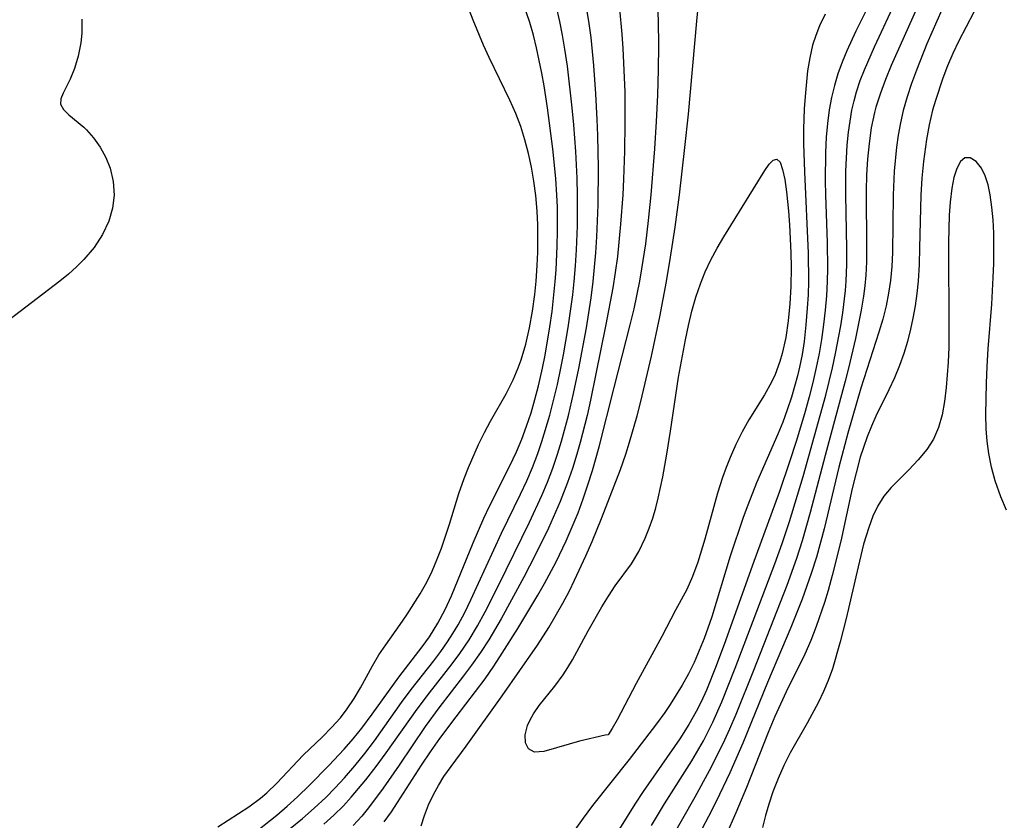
# Model space of a CAD drawing. Header units: metres. Extents: x 1073367 to 1082519, y 1569854 to 1574957.
# Tile 937 of 1056: x 1079250 to 1079364, y 1573231 to 1573324. Entities that reach past the tile are written whole.
import ezdxf

# ---------------------------------------------------------------- set-up
doc = ezdxf.new("R2010")
doc.units = ezdxf.units.M
doc.layers.add('CGG_CurvaNivelLidar_v1', color=253, linetype='Continuous', lineweight=30)

msp = doc.modelspace()

# ---------------------------------------------------------------- linework, layer by layer
at = {"layer": 'CGG_CurvaNivelLidar_v1'}
for p, q in [((1079328.749, 1573323.5851, 70), (1079329.4563, 1573330.8282, 70)), ((1079356.8341, 1573331.0958, 71.5), (1079351.2113, 1573318.459, 71.5)), ((1079349.2743, 1573320.6252, 71), (1079352.6085, 1573327.8096, 71)), ((1079302.9011, 1573323.6988, 73), (1079301.9037, 1573326.346, 73)), ((1079316.2811, 1573323.5803, 71.5), (1079315.7677, 1573326.4902, 71.5)), ((1079324.317, 1573323.6279, 70.5), (1079324.185, 1573326.6909, 70.5)), ((1079349.0186, 1573326.2286, 70.5), (1079347.1049, 1573322.4268, 70.5)), ((1079362.0481, 1573327.0873, 72.5), (1079358.9998, 1573321.2459, 72.5)), ((1079309.4501, 1573323.4292, 72.5), (1079308.692, 1573325.6881, 72.5)), ((1079312.9196, 1573323.5432, 72), (1079312.4916, 1573325.3841, 72)), ((1079319.8007, 1573325.0206, 71), (1079320.0939, 1573322.0951, 71)), ((1079343.5662, 1573324.4063, 70), (1079342.919, 1573323.047, 70)), ((1079357.0781, 1573324.916, 72), (1079355.3346, 1573320.9612, 72)), ((1079257.6716, 1573323.8083, 73), (1079257.6552, 1573322.2188, 73)), ((1079304.1034, 1573320.8123, 73), (1079302.9011, 1573323.6988, 73)), ((1079309.8579, 1573321.9681, 72.5), (1079309.4501, 1573323.4292, 72.5)), ((1079313.2321, 1573321.9553, 72), (1079312.9196, 1573323.5432, 72)), ((1079316.5369, 1573321.7024, 71.5), (1079316.2811, 1573323.5803, 71.5)), ((1079324.3473, 1573320.7419, 70.5), (1079324.317, 1573323.6279, 70.5)), ((1079327.7709, 1573312.8312, 70), (1079328.749, 1573323.5851, 70)), ((1079342.919, 1573323.047, 70), (1079342.4864, 1573321.9394, 70)), ((1079257.6552, 1573322.2188, 73), (1079257.5412, 1573321.0896, 73)), ((1079310.2153, 1573320.5181, 72.5), (1079309.8579, 1573321.9681, 72.5)), ((1079313.5031, 1573320.3582, 72), (1079313.2321, 1573321.9553, 72)), ((1079316.8588, 1573318.4541, 71.5), (1079316.5369, 1573321.7024, 71.5)), ((1079320.0939, 1573322.0951, 71), (1079320.2105, 1573320.4295, 71)), ((1079342.4864, 1573321.9394, 70), (1079342.1311, 1573320.8049, 70)), ((1079347.1049, 1573322.4268, 70.5), (1079346.0729, 1573320.1809, 70.5)), ((1079257.5412, 1573321.0896, 73), (1079257.2461, 1573319.5469, 73)), ((1079304.7488, 1573319.3894, 73), (1079304.1034, 1573320.8123, 73)), ((1079310.8303, 1573317.5849, 72.5), (1079310.2153, 1573320.5181, 72.5)), ((1079324.3126, 1573317.9896, 70.5), (1079324.3473, 1573320.7419, 70.5)), ((1079342.1311, 1573320.8049, 70), (1079341.7951, 1573319.3426, 70)), ((1079348.1252, 1573317.9803, 71), (1079349.2743, 1573320.6252, 71)), ((1079355.3346, 1573320.9612, 72), (1079354.1215, 1573317.9157, 72)), ((1079358.9998, 1573321.2459, 72.5), (1079358.341, 1573319.8542, 72.5)), ((1079257.2461, 1573319.5469, 73), (1079256.8313, 1573318.129, 73)), ((1079307.1467, 1573314.4776, 73), (1079304.7488, 1573319.3894, 73)), ((1079313.7917, 1573318.3801, 72), (1079313.5031, 1573320.3582, 72)), ((1079320.2105, 1573320.4295, 71), (1079320.3667, 1573317.0913, 71)), ((1079346.0729, 1573320.1809, 70.5), (1079345.528, 1573318.8609, 70.5)), ((1079358.341, 1573319.8542, 72.5), (1079357.7333, 1573318.4349, 72.5)), ((1079314.3472, 1573313.5653, 72), (1079313.7917, 1573318.3801, 72)), ((1079317.0865, 1573315.1947, 71.5), (1079316.8588, 1573318.4541, 71.5)), ((1079341.7951, 1573319.3426, 70), (1079341.5546, 1573317.8487, 70)), ((1079345.528, 1573318.8609, 70.5), (1079345.0446, 1573317.5214, 70.5)), ((1079351.2113, 1573318.459, 71.5), (1079350.555, 1573316.8708, 71.5)), ((1079357.7333, 1573318.4349, 72.5), (1079357.1733, 1573316.993, 72.5)), ((1079256.8313, 1573318.129, 73), (1079256.3323, 1573316.8808, 73)), ((1079311.0961, 1573316.1062, 72.5), (1079310.8303, 1573317.5849, 72.5)), ((1079320.3667, 1573317.0913, 71), (1079320.4095, 1573315.4205, 71)), ((1079324.2299, 1573315.0404, 70.5), (1079324.3126, 1573317.9896, 70.5)), ((1079341.5546, 1573317.8487, 70), (1079341.2479, 1573314.9017, 70)), ((1079345.0446, 1573317.5214, 70.5), (1079344.6375, 1573316.1552, 70.5)), ((1079347.6407, 1573316.7196, 71), (1079348.1252, 1573317.9803, 71)), ((1079354.1215, 1573317.9157, 72), (1079353.5592, 1573316.3823, 72)), ((1079256.3323, 1573316.8808, 73), (1079255.5029, 1573315.2611, 73)), ((1079311.4974, 1573313.5649, 72.5), (1079311.0961, 1573316.1062, 72.5)), ((1079344.6375, 1573316.1552, 70.5), (1079344.3066, 1573314.767, 70.5)), ((1079347.215, 1573315.4431, 71), (1079347.6407, 1573316.7196, 71)), ((1079350.555, 1573316.8708, 71.5), (1079349.9569, 1573315.2708, 71.5)), ((1079353.5592, 1573316.3823, 72), (1079353.044, 1573314.8387, 72)), ((1079357.1733, 1573316.993, 72.5), (1079356.3107, 1573314.4362, 72.5)), ((1079255.5029, 1573315.2611, 73), (1079255.2481, 1573314.6017, 73)), ((1079317.2402, 1573312.2511, 71.5), (1079317.0865, 1573315.1947, 71.5)), ((1079320.4095, 1573315.4205, 71), (1079320.4267, 1573311.8165, 71)), ((1079324.097, 1573311.9881, 70.5), (1079324.2299, 1573315.0404, 70.5)), ((1079341.2479, 1573314.9017, 70), (1079341.1542, 1573313.4596, 70)), ((1079346.9189, 1573314.3748, 71), (1079347.215, 1573315.4431, 71)), ((1079349.9569, 1573315.2708, 71.5), (1079349.4458, 1573313.65, 71.5)), ((1079353.044, 1573314.8387, 72), (1079352.598, 1573313.2783, 72)), ((1079255.2481, 1573314.6017, 73), (1079255.2212, 1573314.0099, 73)), ((1079255.2212, 1573314.0099, 73), (1079255.5494, 1573313.3867, 73)), ((1079307.8278, 1573312.9152, 73), (1079307.1467, 1573314.4776, 73)), ((1079344.3066, 1573314.767, 70.5), (1079344.0485, 1573313.3603, 70.5)), ((1079346.6731, 1573313.2933, 71), (1079346.9189, 1573314.3748, 71)), ((1079356.3107, 1573314.4362, 72.5), (1079355.9959, 1573313.3294, 72.5)), ((1079255.5494, 1573313.3867, 73), (1079256.1779, 1573312.7692, 73)), ((1079256.1779, 1573312.7692, 73), (1079257.8934, 1573311.3287, 73)), ((1079308.3893, 1573311.4087, 73), (1079307.8278, 1573312.9152, 73)), ((1079312.1235, 1573308.8546, 72.5), (1079311.4974, 1573313.5649, 72.5)), ((1079314.527, 1573311.6262, 72), (1079314.3472, 1573313.5653, 72)), ((1079327.3748, 1573308.9931, 70), (1079327.7709, 1573312.8312, 70)), ((1079341.1542, 1573313.4596, 70), (1079341.0874, 1573311.1041, 70)), ((1079344.0485, 1573313.3603, 70.5), (1079343.8429, 1573311.776, 70.5)), ((1079346.4483, 1573312.033, 71), (1079346.6731, 1573313.2933, 71)), ((1079349.2849, 1573313.0417, 71.5), (1079348.9122, 1573311.2709, 71.5)), ((1079349.4458, 1573313.65, 71.5), (1079349.2849, 1573313.0417, 71.5)), ((1079352.598, 1573313.2783, 72), (1079352.271, 1573311.8523, 72)), ((1079355.9959, 1573313.3294, 72.5), (1079355.5966, 1573311.6343, 72.5)), ((1079308.8732, 1573309.8703, 73), (1079308.3893, 1573311.4087, 73)), ((1079314.7547, 1573308.5283, 72), (1079314.527, 1573311.6262, 72)), ((1079317.3054, 1573310.3812, 71.5), (1079317.2402, 1573312.2511, 71.5)), ((1079320.4267, 1573311.8165, 71), (1079320.3839, 1573308.5685, 71)), ((1079323.9096, 1573308.8352, 70.5), (1079324.097, 1573311.9881, 70.5)), ((1079343.8429, 1573311.776, 70.5), (1079343.7083, 1573310.1768, 70.5)), ((1079346.2763, 1573310.7601, 71), (1079346.4483, 1573312.033, 71)), ((1079352.271, 1573311.8523, 72), (1079352.0105, 1573310.4108, 72)), ((1079355.5966, 1573311.6343, 72.5), (1079355.2763, 1573309.917, 72.5)), ((1079257.8934, 1573311.3287, 73), (1079258.2017, 1573311.0296, 73)), ((1079258.2017, 1573311.0296, 73), (1079259.023, 1573310.0976, 73)), ((1079317.3687, 1573306.6416, 71.5), (1079317.3054, 1573310.3812, 71.5)), ((1079341.0874, 1573311.1041, 70), (1079341.0921, 1573309.477, 70)), ((1079346.1298, 1573309.2721, 71), (1079346.2763, 1573310.7601, 71)), ((1079348.9122, 1573311.2709, 71.5), (1079348.6491, 1573309.4734, 71.5)), ((1079352.0105, 1573310.4108, 72), (1079351.8172, 1573309.0369, 72)), ((1079259.023, 1573310.0976, 73), (1079259.7749, 1573309.0329, 73)), ((1079309.287, 1573308.3062, 73), (1079308.8732, 1573309.8703, 73)), ((1079341.0921, 1573309.477, 70), (1079341.1814, 1573306.2052, 70)), ((1079343.7083, 1573310.1768, 70.5), (1079343.6243, 1573308.4033, 70.5)), ((1079346.0309, 1573307.7737, 71), (1079346.1298, 1573309.2721, 71)), ((1079348.6491, 1573309.4734, 71.5), (1079348.4723, 1573307.6567, 71.5)), ((1079355.2763, 1573309.917, 72.5), (1079354.9245, 1573307.3842, 72.5)), ((1079259.7749, 1573309.0329, 73), (1079260.4255, 1573307.8609, 73)), ((1079309.6341, 1573306.7212, 73), (1079309.287, 1573308.3062, 73)), ((1079312.459, 1573305.428, 72.5), (1079312.1235, 1573308.8546, 72.5)), ((1079314.9087, 1573305.4413, 72), (1079314.7547, 1573308.5283, 72)), ((1079320.3839, 1573308.5685, 71), (1079320.2813, 1573305.3255, 71)), ((1079323.4877, 1573303.5282, 70.5), (1079323.9096, 1573308.8352, 70.5)), ((1079326.7443, 1573303.526, 70), (1079327.3748, 1573308.9931, 70)), ((1079343.6243, 1573308.4033, 70.5), (1079343.5963, 1573305.1529, 70.5)), ((1079351.8172, 1573309.0369, 72), (1079351.553, 1573306.2665, 72)), ((1079260.4255, 1573307.8609, 73), (1079260.9367, 1573306.6017, 73)), ((1079336.5935, 1573306.3332, 69.5), (1079337.1168, 1573307.0621, 69.5)), ((1079337.1168, 1573307.0621, 69.5), (1079337.5788, 1573307.5341, 69.5)), ((1079337.5788, 1573307.5341, 69.5), (1079337.9746, 1573307.6683, 69.5)), ((1079337.9746, 1573307.6683, 69.5), (1079338.3586, 1573307.3045, 69.5)), ((1079338.3586, 1573307.3045, 69.5), (1079338.6627, 1573306.4708, 69.5)), ((1079345.9728, 1573306.2678, 71), (1079346.0309, 1573307.7737, 71)), ((1079348.4723, 1573307.6567, 71.5), (1079348.3648, 1573305.8267, 71.5)), ((1079354.9245, 1573307.3842, 72.5), (1079354.7416, 1573305.4491, 72.5)), ((1079359.2027, 1573307.3632, 73), (1079358.7925, 1573306.5879, 73)), ((1079359.7032, 1573307.797, 73), (1079359.2027, 1573307.3632, 73)), ((1079360.3454, 1573307.8063, 73), (1079359.7032, 1573307.797, 73)), ((1079361.0212, 1573307.3897, 73), (1079360.3454, 1573307.8063, 73)), ((1079361.6443, 1573306.6125, 73), (1079361.0212, 1573307.3897, 73)), ((1079260.9367, 1573306.6017, 73), (1079261.3009, 1573305.0807, 73)), ((1079309.9135, 1573305.119, 73), (1079309.6341, 1573306.7212, 73)), ((1079317.3403, 1573302.3646, 71.5), (1079317.3687, 1573306.6416, 71.5)), ((1079331.8644, 1573298.6666, 69.5), (1079336.5935, 1573306.3332, 69.5)), ((1079338.6627, 1573306.4708, 69.5), (1079338.908, 1573305.2911, 69.5)), ((1079341.1814, 1573306.2052, 70), (1079341.6225, 1573296.7899, 70)), ((1079345.9541, 1573303.5158, 71), (1079345.9728, 1573306.2678, 71)), ((1079348.3648, 1573305.8267, 71.5), (1079348.3149, 1573303.9884, 71.5)), ((1079351.553, 1573306.2665, 72), (1079351.4174, 1573303.5075, 72)), ((1079358.7925, 1573306.5879, 73), (1079358.4637, 1573305.5514, 73)), ((1079362.0651, 1573305.7373, 73), (1079361.6443, 1573306.6125, 73)), ((1079362.4006, 1573304.6922, 73), (1079362.0651, 1573305.7373, 73)), ((1079261.3009, 1573305.0807, 73), (1079261.4, 1573303.5095, 73)), ((1079310.1289, 1573303.4372, 73), (1079309.9135, 1573305.119, 73)), ((1079312.5769, 1573303.5051, 72.5), (1079312.459, 1573305.428, 72.5)), ((1079314.9642, 1573303.5119, 72), (1079314.9087, 1573305.4413, 72)), ((1079320.2813, 1573305.3255, 71), (1079320.1875, 1573303.5271, 71)), ((1079338.908, 1573305.2911, 69.5), (1079339.1099, 1573303.8607, 69.5)), ((1079343.5963, 1573305.1529, 70.5), (1079343.6267, 1573303.5213, 70.5)), ((1079354.7416, 1573305.4491, 72.5), (1079354.6243, 1573303.5055, 72.5)), ((1079358.4637, 1573305.5514, 73), (1079358.2118, 1573304.3169, 73)), ((1079362.6582, 1573303.5156, 73), (1079362.4006, 1573304.6922, 73)), ((1079261.4, 1573303.5095, 73), (1079261.221, 1573301.9926, 73)), ((1079310.2789, 1573301.6277, 73), (1079310.1289, 1573303.4372, 73)), ((1079312.6267, 1573302.1341, 72.5), (1079312.5769, 1573303.5051, 72.5)), ((1079314.9532, 1573299.9674, 72), (1079314.9642, 1573303.5119, 72)), ((1079320.1875, 1573303.5271, 71), (1079319.9393, 1573300.1372, 71)), ((1079323.1722, 1573300.5572, 70.5), (1079323.4877, 1573303.5282, 70.5)), ((1079326.2464, 1573299.8112, 70), (1079326.7443, 1573303.526, 70)), ((1079339.1099, 1573303.8607, 69.5), (1079339.3335, 1573301.6337, 69.5)), ((1079343.6267, 1573303.5213, 70.5), (1079343.8173, 1573298.0328, 70.5)), ((1079346.087, 1573297.3272, 71), (1079345.9541, 1573303.5158, 71)), ((1079348.3149, 1573303.9884, 71.5), (1079348.3702, 1573297.3302, 71.5)), ((1079351.4174, 1573303.5075, 72), (1079351.35, 1573296.8677, 72)), ((1079354.6243, 1573303.5055, 72.5), (1079354.4946, 1573297.3953, 72.5)), ((1079358.2118, 1573304.3169, 73), (1079358.0119, 1573302.6933, 73)), ((1079362.8577, 1573302.1201, 73), (1079362.6582, 1573303.5156, 73)), ((1079317.1926, 1573298.6865, 71.5), (1079317.3403, 1573302.3646, 71.5)), ((1079358.0119, 1573302.6933, 73), (1079357.9075, 1573301.2011, 73)), ((1079261.221, 1573301.9926, 73), (1079260.7883, 1573300.4978, 73)), ((1079310.3525, 1573300.0635, 73), (1079310.2789, 1573301.6277, 73)), ((1079312.6509, 1573299.3905, 72.5), (1079312.6267, 1573302.1341, 72.5)), ((1079339.3335, 1573301.6337, 69.5), (1079339.4495, 1573300.083, 69.5)), ((1079357.9075, 1573301.2011, 73), (1079357.8186, 1573298.0189, 73)), ((1079362.9867, 1573300.6365, 73), (1079362.8577, 1573302.1201, 73)), ((1079260.7883, 1573300.4978, 73), (1079260.0538, 1573298.9316, 73)), ((1079310.3812, 1573298.496, 73), (1079310.3525, 1573300.0635, 73)), ((1079319.9393, 1573300.1372, 71), (1079319.5639, 1573296.4207, 71)), ((1079322.8373, 1573297.8828, 70.5), (1079323.1722, 1573300.5572, 70.5)), ((1079339.4495, 1573300.083, 69.5), (1079339.6046, 1573296.8287, 69.5)), ((1079363.0578, 1573299.0892, 73), (1079362.9867, 1573300.6365, 73)), ((1079260.0538, 1573298.9316, 73), (1079259.0868, 1573297.4431, 73)), ((1079312.6192, 1573297.6195, 72.5), (1079312.6509, 1573299.3905, 72.5)), ((1079314.8484, 1573297.1799, 72), (1079314.9532, 1573299.9674, 72)), ((1079325.7212, 1573296.3405, 70), (1079326.2464, 1573299.8112, 70)), ((1079363.0821, 1573297.229, 73), (1079363.0578, 1573299.0892, 73)), ((1079310.3672, 1573296.9281, 73), (1079310.3812, 1573298.496, 73)), ((1079317.0739, 1573296.8511, 71.5), (1079317.1926, 1573298.6865, 71.5)), ((1079322.4053, 1573294.9916, 70.5), (1079322.8373, 1573297.8828, 70.5)), ((1079331.0955, 1573297.3642, 69.5), (1079331.8644, 1573298.6666, 69.5)), ((1079343.8173, 1573298.0328, 70.5), (1079343.8575, 1573295.0282, 70.5)), ((1079357.8186, 1573298.0189, 73), (1079357.8861, 1573287.7039, 73)), ((1079259.0868, 1573297.4431, 73), (1079257.9196, 1573296.0512, 73)), ((1079310.3095, 1573295.3622, 73), (1079310.3672, 1573296.9281, 73)), ((1079312.4932, 1573294.8792, 72.5), (1079312.6192, 1573297.6195, 72.5)), ((1079314.7347, 1573295.3463, 72), (1079314.8484, 1573297.1799, 72)), ((1079316.768, 1573293.525, 71.5), (1079317.0739, 1573296.8511, 71.5)), ((1079330.3675, 1573296.0301, 69.5), (1079331.0955, 1573297.3642, 69.5)), ((1079339.6046, 1573296.8287, 69.5), (1079339.6321, 1573295.1606, 69.5)), ((1079341.6225, 1573296.7899, 70), (1079341.6521, 1573293.5143, 70)), ((1079346.0835, 1573295.4916, 71), (1079346.087, 1573297.3272, 71)), ((1079348.3702, 1573297.3302, 71.5), (1079348.3483, 1573295.7799, 71.5)), ((1079351.35, 1573296.8677, 72), (1079351.2734, 1573295.2474, 72)), ((1079354.4946, 1573297.3953, 72.5), (1079354.4326, 1573295.4802, 72.5)), ((1079363.0627, 1573295.6171, 73), (1079363.0821, 1573297.229, 73)), ((1079257.9196, 1573296.0512, 73), (1079257.0693, 1573295.2107, 73)), ((1079319.5639, 1573296.4207, 71), (1079319.3226, 1573294.5708, 71)), ((1079325.2555, 1573293.5139, 70), (1079325.7212, 1573296.3405, 70)), ((1079329.708, 1573294.6561, 69.5), (1079330.3675, 1573296.0301, 69.5)), ((1079346.0109, 1573293.5569, 71), (1079346.0835, 1573295.4916, 71)), ((1079348.3483, 1573295.7799, 71.5), (1079348.2732, 1573294.2355, 71.5)), ((1079354.4326, 1573295.4802, 72.5), (1079354.313, 1573293.5762, 72.5)), ((1079363.0113, 1573293.9875, 73), (1079363.0627, 1573295.6171, 73)), ((1079256.1279, 1573294.3783, 73), (1079255.1411, 1573293.5713, 73)), ((1079257.0693, 1573295.2107, 73), (1079256.1279, 1573294.3783, 73)), ((1079310.1824, 1573293.5426, 73), (1079310.3095, 1573295.3622, 73)), ((1079312.3912, 1573293.512, 72.5), (1079312.4932, 1573294.8792, 72.5)), ((1079314.5792, 1573293.5166, 72), (1079314.7347, 1573295.3463, 72)), ((1079319.3226, 1573294.5708, 71), (1079319.0454, 1573292.798, 71)), ((1079322.1539, 1573293.553, 70.5), (1079322.4053, 1573294.9916, 70.5)), ((1079329.152, 1573293.2706, 69.5), (1079329.708, 1573294.6561, 69.5)), ((1079339.6321, 1573295.1606, 69.5), (1079339.596, 1573292.9253, 69.5)), ((1079343.8575, 1573295.0282, 70.5), (1079343.8244, 1573293.5289, 70.5)), ((1079351.2734, 1573295.2474, 72), (1079351.1265, 1573293.6374, 72)), ((1079255.1411, 1573293.5713, 73), (1079248.5975, 1573288.5492, 73)), ((1079310.022, 1573292.0181, 73), (1079310.1824, 1573293.5426, 73)), ((1079312.0158, 1573290.0692, 72.5), (1079312.3912, 1573293.512, 72.5)), ((1079314.4107, 1573291.979, 72), (1079314.5792, 1573293.5166, 72)), ((1079316.5289, 1573291.6425, 71.5), (1079316.768, 1573293.525, 71.5)), ((1079321.4943, 1573290.3753, 70.5), (1079322.1539, 1573293.553, 70.5)), ((1079324.4893, 1573289.4308, 70), (1079325.2555, 1573293.5139, 70)), ((1079328.6259, 1573291.6941, 69.5), (1079329.152, 1573293.2706, 69.5)), ((1079341.6521, 1573293.5143, 70), (1079341.6014, 1573291.9768, 70)), ((1079343.8244, 1573293.5289, 70.5), (1079343.7309, 1573291.8732, 70.5)), ((1079345.93, 1573292.4896, 71), (1079346.0109, 1573293.5569, 71)), ((1079348.2732, 1573294.2355, 71.5), (1079348.1639, 1573293.0394, 71.5)), ((1079351.1265, 1573293.6374, 72), (1079350.9116, 1573292.1643, 72)), ((1079354.313, 1573293.5762, 72.5), (1079354.1644, 1573292.1316, 72.5)), ((1079362.8399, 1573290.9082, 73), (1079363.0113, 1573293.9875, 73)), ((1079319.0454, 1573292.798, 71), (1079318.2484, 1573288.5638, 71)), ((1079339.596, 1573292.9253, 69.5), (1079339.4909, 1573290.9473, 69.5)), ((1079345.6185, 1573289.9114, 71), (1079345.93, 1573292.4896, 71)), ((1079348.1639, 1573293.0394, 71.5), (1079348.0064, 1573291.837, 71.5)), ((1079350.9116, 1573292.1643, 72), (1079350.6188, 1573290.7052, 72)), ((1079354.1644, 1573292.1316, 72.5), (1079353.9656, 1573290.698, 72.5)), ((1079309.7518, 1573290.0838, 73), (1079310.022, 1573292.0181, 73)), ((1079313.8768, 1573288.2032, 72), (1079314.4107, 1573291.979, 72)), ((1079315.9824, 1573288.1817, 71.5), (1079316.5289, 1573291.6425, 71.5)), ((1079328.1733, 1573290.0839, 69.5), (1079328.6259, 1573291.6941, 69.5)), ((1079339.4909, 1573290.9473, 69.5), (1079339.3091, 1573288.9901, 69.5)), ((1079341.6014, 1573291.9768, 70), (1079341.5129, 1573290.4433, 70)), ((1079343.7309, 1573291.8732, 70.5), (1079343.5839, 1573290.2213, 70.5)), ((1079348.0064, 1573291.837, 71.5), (1079347.739, 1573290.2077, 71.5)), ((1079309.4066, 1573288.1735, 73), (1079309.7518, 1573290.0838, 73)), ((1079311.7674, 1573288.274, 72.5), (1079312.0158, 1573290.0692, 72.5)), ((1079321.0435, 1573288.5001, 70.5), (1079321.4943, 1573290.3753, 70.5)), ((1079327.7769, 1573288.4498, 69.5), (1079328.1733, 1573290.0839, 69.5)), ((1079341.5129, 1573290.4433, 70), (1079341.3553, 1573288.5078, 70)), ((1079343.5839, 1573290.2213, 70.5), (1079343.3922, 1573288.5732, 70.5)), ((1079345.3759, 1573288.4019, 71), (1079345.6185, 1573289.9114, 71)), ((1079347.739, 1573290.2077, 71.5), (1079347.0807, 1573286.9529, 71.5)), ((1079350.6188, 1573290.7052, 72), (1079350.231, 1573289.1859, 72)), ((1079353.9656, 1573290.698, 72.5), (1079353.7189, 1573289.2778, 72.5)), ((1079362.4219, 1573285.7259, 73), (1079362.8399, 1573290.9082, 73)), ((1079323.5245, 1573284.9064, 70), (1079324.4893, 1573289.4308, 70)), ((1079339.3091, 1573288.9901, 69.5), (1079339.0295, 1573287.0697, 69.5)), ((1079350.231, 1573289.1859, 72), (1079349.784, 1573287.6777, 72)), ((1079353.7189, 1573289.2778, 72.5), (1079353.4522, 1573288.0085, 72.5)), ((1079308.9749, 1573286.297, 73), (1079309.4066, 1573288.1735, 73)), ((1079311.2185, 1573285.0042, 72.5), (1079311.7674, 1573288.274, 72.5)), ((1079313.3333, 1573285.061, 72), (1079313.8768, 1573288.2032, 72)), ((1079315.1097, 1573283.4781, 71.5), (1079315.9824, 1573288.1817, 71.5)), ((1079318.2484, 1573288.5638, 71), (1079316.4557, 1573279.8277, 71)), ((1079319.1822, 1573281.2823, 70.5), (1079321.0435, 1573288.5001, 70.5)), ((1079327.4224, 1573286.7994, 69.5), (1079327.7769, 1573288.4498, 69.5)), ((1079341.3553, 1573288.5078, 70), (1079341.1331, 1573286.584, 70)), ((1079343.3922, 1573288.5732, 70.5), (1079343.1469, 1573286.8383, 70.5)), ((1079344.7775, 1573285.2207, 71), (1079345.3759, 1573288.4019, 71)), ((1079349.784, 1573287.6777, 72), (1079347.7174, 1573281.209, 72)), ((1079353.4522, 1573288.0085, 72.5), (1079353.0884, 1573286.5945, 72.5)), ((1079357.8861, 1573287.7039, 73), (1079357.867, 1573285.9448, 73)), ((1079326.6312, 1573282.4808, 69.5), (1079327.4224, 1573286.7994, 69.5)), ((1079339.0295, 1573287.0697, 69.5), (1079338.6209, 1573285.204, 69.5)), ((1079341.1331, 1573286.584, 70), (1079340.9029, 1573285.1046, 70)), ((1079343.1469, 1573286.8383, 70.5), (1079342.8737, 1573285.2022, 70.5)), ((1079347.0807, 1573286.9529, 71.5), (1079346.2865, 1573283.5251, 71.5)), ((1079353.0884, 1573286.5945, 72.5), (1079352.6607, 1573285.2032, 72.5)), ((1079308.4369, 1573284.4666, 73), (1079308.9749, 1573286.297, 73)), ((1079357.867, 1573285.9448, 73), (1079357.8047, 1573284.2121, 73)), ((1079362.2917, 1573283.7024, 73), (1079362.4219, 1573285.7259, 73)), ((1079308.1151, 1573283.5622, 73), (1079308.4369, 1573284.4666, 73)), ((1079310.9225, 1573283.5305, 72.5), (1079311.2185, 1573285.0042, 72.5)), ((1079313.029, 1573283.4968, 72), (1079313.3333, 1573285.061, 72)), ((1079322.2734, 1573279.6427, 70), (1079323.5245, 1573284.9064, 70)), ((1079338.3529, 1573284.2885, 69.5), (1079337.7835, 1573282.7672, 69.5)), ((1079338.6209, 1573285.204, 69.5), (1079338.3529, 1573284.2885, 69.5)), ((1079340.9029, 1573285.1046, 70), (1079340.6161, 1573283.638, 70)), ((1079342.8737, 1573285.2022, 70.5), (1079342.5555, 1573283.5739, 70.5)), ((1079344.4199, 1573283.5507, 71), (1079344.7775, 1573285.2207, 71)), ((1079352.6607, 1573285.2032, 72.5), (1079352.1739, 1573283.8368, 72.5)), ((1079357.8047, 1573284.2121, 73), (1079357.5756, 1573281.261, 73)), ((1079307.5211, 1573282.1537, 73), (1079308.1151, 1573283.5622, 73)), ((1079310.4502, 1573281.478, 72.5), (1079310.9225, 1573283.5305, 72.5)), ((1079312.6304, 1573281.6301, 72), (1079313.029, 1573283.4968, 72)), ((1079314.4988, 1573280.5743, 71.5), (1079315.1097, 1573283.4781, 71.5)), ((1079340.6161, 1573283.638, 70), (1079340.3833, 1573282.6358, 70)), ((1079342.5555, 1573283.5739, 70.5), (1079342.169, 1573281.8751, 70.5)), ((1079343.6415, 1573280.385, 71), (1079344.4199, 1573283.5507, 71)), ((1079346.2865, 1573283.5251, 71.5), (1079345.9014, 1573281.9928, 71.5)), ((1079352.1739, 1573283.8368, 72.5), (1079351.5869, 1573282.3955, 72.5)), ((1079362.2054, 1573281.7685, 73), (1079362.2917, 1573283.7024, 73)), ((1079306.6967, 1573280.5492, 73), (1079307.5211, 1573282.1537, 73)), ((1079325.7007, 1573276.2194, 69.5), (1079326.6312, 1573282.4808, 69.5)), ((1079337.3761, 1573281.8919, 69.5), (1079336.5565, 1573280.4255, 69.5)), ((1079337.7835, 1573282.7672, 69.5), (1079337.3761, 1573281.8919, 69.5)), ((1079340.3833, 1573282.6358, 70), (1079339.6891, 1573280.1698, 70)), ((1079342.169, 1573281.8751, 70.5), (1079341.737, 1573280.1856, 70.5)), ((1079345.9014, 1573281.9928, 71.5), (1079343.5954, 1573273.4295, 71.5)), ((1079351.5869, 1573282.3955, 72.5), (1079350.9415, 1573280.9898, 72.5)), ((1079310.0376, 1573279.9113, 72.5), (1079310.4502, 1573281.478, 72.5)), ((1079312.1917, 1573279.7748, 72), (1079312.6304, 1573281.6301, 72)), ((1079317.4596, 1573274.444, 70.5), (1079319.1822, 1573281.2823, 70.5)), ((1079347.7174, 1573281.209, 72), (1079346.1875, 1573275.9957, 72)), ((1079350.9415, 1573280.9898, 72.5), (1079349.4423, 1573277.9864, 72.5)), ((1079357.5756, 1573281.261, 73), (1079357.3729, 1573279.6541, 73)), ((1079362.1342, 1573278.171, 73), (1079362.2054, 1573281.7685, 73)), ((1079304.9004, 1573277.399, 73), (1079306.6967, 1573280.5492, 73)), ((1079309.5815, 1573278.3605, 72.5), (1079310.0376, 1573279.9113, 72.5)), ((1079311.751, 1573278.0899, 72), (1079312.1917, 1573279.7748, 72)), ((1079313.9098, 1573278.0584, 71.5), (1079314.4988, 1573280.5743, 71.5)), ((1079316.4557, 1573279.8277, 71), (1079316.0562, 1573278.0424, 71)), ((1079321.8352, 1573277.995, 70), (1079322.2734, 1573279.6427, 70)), ((1079336.5565, 1573280.4255, 69.5), (1079334.7641, 1573277.5592, 69.5)), ((1079339.6891, 1573280.1698, 70), (1079339.2046, 1573278.717, 70)), ((1079341.0165, 1573270.9869, 71), (1079343.6415, 1573280.385, 71)), ((1079341.737, 1573280.1856, 70.5), (1079341.2686, 1573278.5018, 70.5)), ((1079357.3729, 1573279.6541, 73), (1079357.0829, 1573278.1141, 73)), ((1079339.2046, 1573278.717, 70), (1079338.6735, 1573277.2846, 70)), ((1079341.2686, 1573278.5018, 70.5), (1079340.2597, 1573275.1514, 70.5)), ((1079304.197, 1573276.0624, 73), (1079304.9004, 1573277.399, 73)), ((1079309.0793, 1573276.8287, 72.5), (1079309.5815, 1573278.3605, 72.5)), ((1079310.8347, 1573275.0291, 72), (1079311.751, 1573278.0899, 72)), ((1079313.1041, 1573275.0715, 71.5), (1079313.9098, 1573278.0584, 71.5)), ((1079316.0562, 1573278.0424, 71), (1079315.2695, 1573274.9143, 71)), ((1079320.9625, 1573274.9684, 70), (1079321.8352, 1573277.995, 70)), ((1079334.7641, 1573277.5592, 69.5), (1079333.9747, 1573276.1537, 69.5)), ((1079338.6735, 1573277.2846, 70), (1079338.0968, 1573275.8753, 70)), ((1079349.4423, 1573277.9864, 72.5), (1079348.9169, 1573276.8016, 72.5)), ((1079357.0829, 1573278.1141, 73), (1079356.6699, 1573276.6621, 73)), ((1079362.1781, 1573276.5079, 73), (1079362.1342, 1573278.171, 73)), ((1079308.5252, 1573275.3197, 72.5), (1079309.0793, 1573276.8287, 72.5)), ((1079325.2718, 1573273.5808, 69.5), (1079325.7007, 1573276.2194, 69.5)), ((1079333.9747, 1573276.1537, 69.5), (1079333.247, 1573274.699, 69.5)), ((1079348.9169, 1573276.8016, 72.5), (1079348.4364, 1573275.5884, 72.5)), ((1079356.6699, 1573276.6621, 73), (1079356.0901, 1573275.3241, 73)), ((1079362.2955, 1573275.0774, 73), (1079362.1781, 1573276.5079, 73)), ((1079303.5325, 1573274.6993, 73), (1079304.197, 1573276.0624, 73)), ((1079307.9105, 1573273.8389, 72.5), (1079308.5252, 1573275.3197, 72.5)), ((1079310.3617, 1573273.654, 72), (1079310.8347, 1573275.0291, 72)), ((1079312.648, 1573273.5956, 71.5), (1079313.1041, 1573275.0715, 71.5)), ((1079338.0968, 1573275.8753, 70), (1079335.6591, 1573270.2485, 70)), ((1079340.2597, 1573275.1514, 70.5), (1079339.436, 1573272.5643, 70.5)), ((1079346.1875, 1573275.9957, 72), (1079345.1651, 1573272.0661, 72)), ((1079348.4364, 1573275.5884, 72.5), (1079347.9979, 1573274.3506, 72.5)), ((1079356.0901, 1573275.3241, 73), (1079355.3219, 1573274.1229, 73)), ((1079362.4938, 1573273.6616, 73), (1079362.2955, 1573275.0774, 73)), ((1079302.3594, 1573272.0568, 73), (1079303.5325, 1573274.6993, 73)), ((1079315.2695, 1573274.9143, 71), (1079314.8829, 1573273.5718, 71)), ((1079316.6745, 1573271.7015, 70.5), (1079317.4596, 1573274.444, 70.5)), ((1079320.5311, 1573273.5896, 70), (1079320.9625, 1573274.9684, 70)), ((1079333.247, 1573274.699, 69.5), (1079332.5808, 1573273.204, 69.5)), ((1079347.9979, 1573274.3506, 72.5), (1079347.6378, 1573273.2172, 72.5)), ((1079355.3219, 1573274.1229, 73), (1079354.3309, 1573272.9068, 73)), ((1079307.153, 1573272.233, 72.5), (1079307.9105, 1573273.8389, 72.5)), ((1079309.7467, 1573272.0523, 72), (1079310.3617, 1573273.654, 72)), ((1079312.0886, 1573271.9687, 71.5), (1079312.648, 1573273.5956, 71.5)), ((1079314.8829, 1573273.5718, 71), (1079314.3614, 1573271.932, 71)), ((1079319.929, 1573271.8216, 70), (1079320.5311, 1573273.5896, 70)), ((1079324.7985, 1573270.9704, 69.5), (1079325.2718, 1573273.5808, 69.5)), ((1079332.5808, 1573273.204, 69.5), (1079332.1183, 1573272.0478, 69.5)), ((1079343.5954, 1573273.4295, 71.5), (1079341.8593, 1573266.8326, 71.5)), ((1079347.6378, 1573273.2172, 72.5), (1079347.1414, 1573271.4265, 72.5)), ((1079354.3309, 1573272.9068, 73), (1079353.2507, 1573271.7578, 73)), ((1079362.8193, 1573272.0742, 73), (1079362.4938, 1573273.6616, 73)), ((1079301.8573, 1573270.7813, 73), (1079302.3594, 1573272.0568, 73)), ((1079304.7786, 1573267.5885, 72.5), (1079307.153, 1573272.233, 72.5)), ((1079309.0806, 1573270.4974, 72), (1079309.7467, 1573272.0523, 72)), ((1079311.4758, 1573270.3615, 71.5), (1079312.0886, 1573271.9687, 71.5)), ((1079314.3614, 1573271.932, 71), (1079313.7926, 1573270.3084, 71)), ((1079316.1578, 1573270.0545, 70.5), (1079316.6745, 1573271.7015, 70.5)), ((1079317.7339, 1573266.1571, 70), (1079319.929, 1573271.8216, 70)), ((1079332.1183, 1573272.0478, 69.5), (1079331.6951, 1573270.8749, 69.5)), ((1079339.436, 1573272.5643, 70.5), (1079338.3061, 1573269.2577, 70.5)), ((1079345.1651, 1573272.0661, 72), (1079343.4814, 1573264.9648, 72)), ((1079353.2507, 1573271.7578, 73), (1079351.2087, 1573269.7169, 73)), ((1079363.2422, 1573270.5138, 73), (1079362.8193, 1573272.0742, 73)), ((1079301.2563, 1573269.0267, 73), (1079301.8573, 1573270.7813, 73)), ((1079308.3671, 1573268.9646, 72), (1079309.0806, 1573270.4974, 72)), ((1079324.2922, 1573268.5134, 69.5), (1079324.7985, 1573270.9704, 69.5)), ((1079331.6951, 1573270.8749, 69.5), (1079331.1281, 1573269.075, 69.5)), ((1079339.4551, 1573265.8118, 71), (1079341.0165, 1573270.9869, 71)), ((1079347.1414, 1573271.4265, 72.5), (1079346.7084, 1573269.6202, 72.5)), ((1079363.8867, 1573268.6334, 73), (1079363.2422, 1573270.5138, 73)), ((1079310.8212, 1573268.7954, 71.5), (1079311.4758, 1573270.3615, 71.5)), ((1079313.7926, 1573270.3084, 71), (1079312.9429, 1573268.1194, 71)), ((1079315.607, 1573268.42, 70.5), (1079316.1578, 1573270.0545, 70.5)), ((1079335.6591, 1573270.2485, 70), (1079334.6333, 1573267.6841, 70)), ((1079346.7084, 1573269.6202, 72.5), (1079345.3793, 1573263.5309, 72.5)), ((1079351.2087, 1573269.7169, 73), (1079350.3625, 1573268.7133, 73)), ((1079300.1659, 1573265.4799, 73), (1079301.2563, 1573269.0267, 73)), ((1079306.1656, 1573264.4583, 72), (1079308.3671, 1573268.9646, 72)), ((1079309.4093, 1573265.7048, 71.5), (1079310.8212, 1573268.7954, 71.5)), ((1079315.0139, 1573266.8018, 70.5), (1079315.607, 1573268.42, 70.5)), ((1079324.0047, 1573267.3603, 69.5), (1079324.2922, 1573268.5134, 69.5)), ((1079331.1281, 1573269.075, 69.5), (1079329.6553, 1573263.7514, 69.5)), ((1079338.3061, 1573269.2577, 70.5), (1079335.1621, 1573260.7599, 70.5)), ((1079350.3625, 1573268.7133, 73), (1079349.6764, 1573267.6197, 73)), ((1079364.525, 1573267.1135, 73), (1079363.8867, 1573268.6334, 73)), ((1079304.1213, 1573266.1877, 72.5), (1079304.7786, 1573267.5885, 72.5)), ((1079312.9429, 1573268.1194, 71), (1079311.5996, 1573265.0428, 71)), ((1079323.6427, 1573266.1696, 69.5), (1079324.0047, 1573267.3603, 69.5)), ((1079334.6333, 1573267.6841, 70), (1079334.1124, 1573266.267, 70)), ((1079349.6764, 1573267.6197, 73), (1079349.1029, 1573266.4126, 73)), ((1079302.8914, 1573263.3436, 72.5), (1079304.1213, 1573266.1877, 72.5)), ((1079314.3566, 1573265.169, 70.5), (1079315.0139, 1573266.8018, 70.5)), ((1079316.6348, 1573263.4752, 70), (1079317.7339, 1573266.1571, 70)), ((1079323.2272, 1573265.0116, 69.5), (1079323.6427, 1573266.1696, 69.5)), ((1079334.1124, 1573266.267, 70), (1079332.6134, 1573261.781, 70)), ((1079341.8593, 1573266.8326, 71.5), (1079340.9212, 1573263.5687, 71.5)), ((1079349.1029, 1573266.4126, 73), (1079348.614, 1573265.1168, 73)), ((1079299.2307, 1573262.7279, 73), (1079300.1659, 1573265.4799, 73)), ((1079305.8371, 1573258.4129, 71.5), (1079309.4093, 1573265.7048, 71.5)), ((1079311.5996, 1573265.0428, 71), (1079310.0729, 1573261.8947, 71)), ((1079313.652, 1573263.5564, 70.5), (1079314.3566, 1573265.169, 70.5)), ((1079322.7688, 1573263.8884, 69.5), (1079323.2272, 1573265.0116, 69.5)), ((1079338.597, 1573263.2468, 71), (1079339.4551, 1573265.8118, 71)), ((1079343.4814, 1573264.9648, 72), (1079342.5715, 1573261.6628, 72)), ((1079348.614, 1573265.1168, 73), (1079348.0209, 1573263.1704, 73)), ((1079302.6421, 1573256.7495, 72), (1079306.1656, 1573264.4583, 72)), ((1079322.0419, 1573262.3405, 69.5), (1079322.7688, 1573263.8884, 69.5)), ((1079329.6553, 1573263.7514, 69.5), (1079328.8462, 1573261.0973, 69.5)), ((1079298.7147, 1573261.381, 73), (1079299.2307, 1573262.7279, 73)), ((1079300.3903, 1573257.2204, 72.5), (1079302.8914, 1573263.3436, 72.5)), ((1079312.506, 1573261.1611, 70.5), (1079313.652, 1573263.5564, 70.5)), ((1079315.9255, 1573261.8434, 70), (1079316.6348, 1573263.4752, 70)), ((1079337.7481, 1573260.9202, 71), (1079338.597, 1573263.2468, 71)), ((1079340.9212, 1573263.5687, 71.5), (1079340.2646, 1573261.516, 71.5)), ((1079345.3793, 1573263.5309, 72.5), (1079344.405, 1573259.5806, 72.5)), ((1079348.0209, 1573263.1704, 73), (1079347.3737, 1573260.5729, 73)), ((1079298.154, 1573260.0679, 73), (1079298.7147, 1573261.381, 73)), ((1079310.0729, 1573261.8947, 71), (1079308.7489, 1573259.3769, 71)), ((1079314.6158, 1573259.0087, 70), (1079315.9255, 1573261.8434, 70)), ((1079321.2118, 1573260.9069, 69.5), (1079322.0419, 1573262.3405, 69.5)), ((1079332.6134, 1573261.781, 70), (1079330.4725, 1573254.7925, 70)), ((1079340.2646, 1573261.516, 71.5), (1079339.147, 1573258.4166, 71.5)), ((1079342.5715, 1573261.6628, 72), (1079341.9768, 1573259.7801, 72)), ((1079311.1402, 1573258.6216, 70.5), (1079312.506, 1573261.1611, 70.5)), ((1079319.322, 1573258.3576, 69.5), (1079321.2118, 1573260.9069, 69.5)), ((1079328.8462, 1573261.0973, 69.5), (1079328.2614, 1573259.4525, 69.5)), ((1079335.1621, 1573260.7599, 70.5), (1079332.0638, 1573251.9992, 70.5)), ((1079333.1948, 1573248.8661, 71), (1079337.7481, 1573260.9202, 71)), ((1079347.3737, 1573260.5729, 73), (1079346.0239, 1573254.5922, 73)), ((1079297.5315, 1573258.8009, 73), (1079298.154, 1573260.0679, 73)), ((1079308.7489, 1573259.3769, 71), (1079306.1297, 1573254.5572, 71)), ((1079328.2614, 1573259.4525, 69.5), (1079327.5933, 1573257.9294, 69.5)), ((1079341.9768, 1573259.7801, 72), (1079340.9136, 1573256.8276, 72)), ((1079344.405, 1573259.5806, 72.5), (1079343.9208, 1573257.8317, 72.5)), ((1079296.7622, 1573257.4623, 73), (1079297.5315, 1573258.8009, 73)), ((1079304.2857, 1573255.3718, 71.5), (1079305.8371, 1573258.4129, 71.5)), ((1079310.3582, 1573257.2753, 70.5), (1079311.1402, 1573258.6216, 70.5)), ((1079314.0175, 1573257.8065, 70), (1079314.6158, 1573259.0087, 70)), ((1079318.5206, 1573257.1795, 69.5), (1079319.322, 1573258.3576, 69.5)), ((1079327.5933, 1573257.9294, 69.5), (1079326.2808, 1573255.5694, 69.5)), ((1079339.147, 1573258.4166, 71.5), (1079335.3014, 1573248.6009, 71.5)), ((1079295.2212, 1573255.0271, 73), (1079296.7622, 1573257.4623, 73)), ((1079299.6568, 1573255.6174, 72.5), (1079300.3903, 1573257.2204, 72.5)), ((1079308.0481, 1573253.4545, 70.5), (1079310.3582, 1573257.2753, 70.5)), ((1079313.2539, 1573256.3731, 70), (1079314.0175, 1573257.8065, 70)), ((1079317.7545, 1573255.936, 69.5), (1079318.5206, 1573257.1795, 69.5)), ((1079340.9136, 1573256.8276, 72), (1079339.6156, 1573253.5585, 72)), ((1079343.9208, 1573257.8317, 72.5), (1079343.4914, 1573256.4269, 72.5)), ((1079301.9255, 1573255.2988, 72), (1079302.6421, 1573256.7495, 72)), ((1079311.6276, 1573253.5737, 70), (1079313.2539, 1573256.3731, 70)), ((1079316.1878, 1573253.1909, 69.5), (1079317.7545, 1573255.936, 69.5)), ((1079343.4914, 1573256.4269, 72.5), (1079342.5327, 1573253.6574, 72.5)), ((1079294.4782, 1573253.9121, 73), (1079295.2212, 1573255.0271, 73)), ((1079298.8279, 1573254.0515, 72.5), (1079299.6568, 1573255.6174, 72.5)), ((1079301.1589, 1573253.8802, 72), (1079301.9255, 1573255.2988, 72)), ((1079303.4041, 1573253.7607, 71.5), (1079304.2857, 1573255.3718, 71.5)), ((1079306.1297, 1573254.5572, 71), (1079304.7006, 1573252.1439, 71)), ((1079326.2808, 1573255.5694, 69.5), (1079324.7104, 1573252.5332, 69.5)), ((1079330.4725, 1573254.7925, 70), (1079329.5868, 1573252.2894, 70)), ((1079346.0239, 1573254.5922, 73), (1079345.3179, 1573251.8848, 73)), ((1079292.8001, 1573251.5731, 73), (1079294.4782, 1573253.9121, 73)), ((1079297.8436, 1573252.4922, 72.5), (1079298.8279, 1573254.0515, 72.5)), ((1079300.5634, 1573252.8818, 72), (1079301.1589, 1573253.8802, 72)), ((1079302.4168, 1573252.1252, 71.5), (1079303.4041, 1573253.7607, 71.5)), ((1079306.2551, 1573250.5784, 70.5), (1079308.0481, 1573253.4545, 70.5)), ((1079310.3378, 1573251.5342, 70), (1079311.6276, 1573253.5737, 70)), ((1079339.6156, 1573253.5585, 72), (1079336.9278, 1573247.1896, 72)), ((1079342.5327, 1573253.6574, 72.5), (1079341.9091, 1573252.0619, 72.5)), ((1079296.9897, 1573251.3059, 72.5), (1079297.8436, 1573252.4922, 72.5)), ((1079299.9315, 1573251.9077, 72), (1079300.5634, 1573252.8818, 72)), ((1079314.3592, 1573249.8284, 69.5), (1079316.1878, 1573253.1909, 69.5)), ((1079324.7104, 1573252.5332, 69.5), (1079321.7203, 1573247.0997, 69.5)), ((1079329.5868, 1573252.2894, 70), (1079329.0338, 1573250.8984, 70)), ((1079291.9974, 1573250.3862, 73), (1079292.8001, 1573251.5731, 73)), ((1079294.289, 1573247.8225, 72.5), (1079296.9897, 1573251.3059, 72.5)), ((1079299.1497, 1573250.8001, 72), (1079299.9315, 1573251.9077, 72)), ((1079301.3552, 1573250.54, 71.5), (1079302.4168, 1573252.1252, 71.5)), ((1079304.7006, 1573252.1439, 71), (1079303.7353, 1573250.6555, 71)), ((1079306.2414, 1573245.6593, 70), (1079310.3378, 1573251.5342, 70)), ((1079332.0638, 1573251.9992, 70.5), (1079330.9909, 1573249.1121, 70.5)), ((1079341.9091, 1573252.0619, 72.5), (1079341.2299, 1573250.4946, 72.5)), ((1079345.3179, 1573251.8848, 73), (1079344.4064, 1573248.7766, 73)), ((1079291.2579, 1573249.1474, 73), (1079291.9974, 1573250.3862, 73)), ((1079298.3324, 1573249.7183, 72), (1079299.1497, 1573250.8001, 72)), ((1079300.4793, 1573249.342, 71.5), (1079301.3552, 1573250.54, 71.5)), ((1079303.7353, 1573250.6555, 71), (1079302.7216, 1573249.2016, 71)), ((1079305.2861, 1573249.0962, 70.5), (1079306.2551, 1573250.5784, 70.5)), ((1079329.0338, 1573250.8984, 70), (1079328.4344, 1573249.5329, 70)), ((1079341.2299, 1573250.4946, 72.5), (1079339.0723, 1573246.1384, 72.5)), ((1079289.8677, 1573246.6067, 73), (1079291.2579, 1573249.1474, 73)), ((1079295.7231, 1573246.4021, 72), (1079298.3324, 1573249.7183, 72)), ((1079297.8699, 1573246.0188, 71.5), (1079300.4793, 1573249.342, 71.5)), ((1079302.7216, 1573249.2016, 71), (1079301.7943, 1573247.9577, 71)), ((1079304.2807, 1573247.6444, 70.5), (1079305.2861, 1573249.0962, 70.5)), ((1079313.309, 1573248.0752, 69.5), (1079313.8481, 1573248.9314, 69.5)), ((1079313.8481, 1573248.9314, 69.5), (1079314.3592, 1573249.8284, 69.5)), ((1079328.4344, 1573249.5329, 70), (1079327.7769, 1573248.1998, 70)), ((1079330.9909, 1573249.1121, 70.5), (1079329.8557, 1573246.3204, 70.5)), ((1079331.6389, 1573244.9743, 71), (1079333.1948, 1573248.8661, 71)), ((1079291.2335, 1573243.5662, 72.5), (1079294.289, 1573247.8225, 72.5)), ((1079301.7943, 1573247.9577, 71), (1079298.9379, 1573244.2863, 71)), ((1079312.3299, 1573246.7756, 69.5), (1079313.309, 1573248.0752, 69.5)), ((1079327.7769, 1573248.1998, 70), (1079327.0533, 1573246.9033, 70)), ((1079335.3014, 1573248.6009, 71.5), (1079333.2468, 1573243.5162, 71.5)), ((1079344.4064, 1573248.7766, 73), (1079343.9327, 1573247.431, 73)), ((1079289.139, 1573245.355, 73), (1079289.8677, 1573246.6067, 73)), ((1079303.1784, 1573246.1618, 70.5), (1079304.2807, 1573247.6444, 70.5)), ((1079310.5317, 1573244.565, 69.5), (1079312.3299, 1573246.7756, 69.5)), ((1079321.7203, 1573247.0997, 69.5), (1079319.5413, 1573242.9068, 69.5)), ((1079327.0533, 1573246.9033, 70), (1079325.6685, 1573244.6787, 70)), ((1079336.9278, 1573247.1896, 72), (1079334.0523, 1573240.1857, 72)), ((1079343.9327, 1573247.431, 73), (1079343.3971, 1573246.1591, 73)), ((1079294.6171, 1573244.8917, 72), (1079295.7231, 1573246.4021, 72)), ((1079296.4346, 1573244.1311, 71.5), (1079297.8699, 1573246.0188, 71.5)), ((1079300.9242, 1573243.2491, 70.5), (1079303.1784, 1573246.1618, 70.5)), ((1079302.0938, 1573239.8605, 70), (1079306.2414, 1573245.6593, 70)), ((1079329.8557, 1573246.3204, 70.5), (1079329.234, 1573244.9559, 70.5)), ((1079339.0723, 1573246.1384, 72.5), (1079337.7553, 1573243.2632, 72.5)), ((1079343.3971, 1573246.1591, 73), (1079342.802, 1573244.9179, 73)), ((1079288.3535, 1573244.1689, 73), (1079289.139, 1573245.355, 73)), ((1079291.478, 1573240.464, 72), (1079294.6171, 1573244.8917, 72)), ((1079298.9379, 1573244.2863, 71), (1079297.349, 1573242.1087, 71)), ((1079309.8512, 1573243.5735, 69.5), (1079310.5317, 1573244.565, 69.5)), ((1079325.6685, 1573244.6787, 70), (1079325.0341, 1573243.7364, 70)), ((1079329.234, 1573244.9559, 70.5), (1079328.6787, 1573243.8455, 70.5)), ((1079330.5968, 1573242.6393, 71), (1079331.6389, 1573244.9743, 71)), ((1079342.802, 1573244.9179, 73), (1079341.5167, 1573242.4981, 73)), ((1079286.5434, 1573242.0004, 73), (1079287.5526, 1573243.127, 73)), ((1079287.5526, 1573243.127, 73), (1079288.3535, 1573244.1689, 73)), ((1079290.0163, 1573241.9336, 72.5), (1079291.2335, 1573243.5662, 72.5)), ((1079292.8611, 1573239.0931, 71.5), (1079296.4346, 1573244.1311, 71.5)), ((1079299.0402, 1573240.7315, 70.5), (1079300.9242, 1573243.2491, 70.5)), ((1079309.4778, 1573242.9074, 69.5), (1079309.8512, 1573243.5735, 69.5)), ((1079325.0341, 1573243.7364, 70), (1079324.0921, 1573242.4294, 70)), ((1079328.6787, 1573243.8455, 70.5), (1079327.8309, 1573242.3365, 70.5)), ((1079333.2468, 1573243.5162, 71.5), (1079332.5104, 1573241.8008, 71.5)), ((1079337.7553, 1573243.2632, 72.5), (1079336.9964, 1573241.4426, 72.5)), ((1079285.4734, 1573240.9384, 73), (1079286.5434, 1573242.0004, 73)), ((1079297.349, 1573242.1087, 71), (1079294.3387, 1573237.6609, 71)), ((1079308.894, 1573241.1718, 69.5), (1079309.175, 1573242.2248, 69.5)), ((1079309.175, 1573242.2248, 69.5), (1079309.4778, 1573242.9074, 69.5)), ((1079319.5413, 1573242.9068, 69.5), (1079318.9774, 1573241.8925, 69.5)), ((1079324.0921, 1573242.4294, 70), (1079320.9093, 1573238.3278, 70)), ((1079327.8309, 1573242.3365, 70.5), (1079326.7832, 1573240.7015, 70.5)), ((1079329.5075, 1573240.4835, 71), (1079330.5968, 1573242.6393, 71)), ((1079341.5167, 1573242.4981, 73), (1079339.5169, 1573239.0749, 73)), ((1079283.2349, 1573238.811, 73), (1079285.4734, 1573240.9384, 73)), ((1079289.0309, 1573240.7013, 72.5), (1079290.0163, 1573241.9336, 72.5)), ((1079308.9413, 1573240.2364, 69.5), (1079308.894, 1573241.1718, 69.5)), ((1079318.1701, 1573241.1088, 69.5), (1079315.2031, 1573240.4192, 69.5)), ((1079318.5, 1573241.1532, 69.5), (1079318.1701, 1573241.1088, 69.5)), ((1079318.9774, 1573241.8925, 69.5), (1079318.5, 1573241.1532, 69.5)), ((1079332.5104, 1573241.8008, 71.5), (1079331.737, 1573240.103, 71.5)), ((1079336.9964, 1573241.4426, 72.5), (1079334.4802, 1573235.0858, 72.5)), ((1079288.0017, 1573239.5093, 72.5), (1079289.0309, 1573240.7013, 72.5)), ((1079290.373, 1573238.9983, 72), (1079291.478, 1573240.464, 72)), ((1079297.9749, 1573239.2148, 70.5), (1079299.0402, 1573240.7315, 70.5)), ((1079300.3373, 1573237.5171, 70), (1079302.0938, 1573239.8605, 70)), ((1079309.3088, 1573239.5326, 69.5), (1079308.9413, 1573240.2364, 69.5)), ((1079313.984, 1573240.0975, 69.5), (1079311.0714, 1573239.2328, 69.5)), ((1079315.2031, 1573240.4192, 69.5), (1079313.984, 1573240.0975, 69.5)), ((1079326.7832, 1573240.7015, 70.5), (1079322.5329, 1573234.6309, 70.5)), ((1079328.1773, 1573238.1677, 71), (1079329.5075, 1573240.4835, 71)), ((1079331.737, 1573240.103, 71.5), (1079330.1829, 1573237.0001, 71.5)), ((1079334.0523, 1573240.1857, 72), (1079332.5488, 1573236.7756, 72)), ((1079280.2128, 1573235.5702, 73), (1079283.2349, 1573238.811, 73)), ((1079286.2123, 1573237.6288, 72.5), (1079288.0017, 1573239.5093, 72.5)), ((1079289.2271, 1573237.5682, 72), (1079290.373, 1573238.9983, 72)), ((1079291.6933, 1573237.5075, 71.5), (1079292.8611, 1573239.0931, 71.5)), ((1079296.944, 1573237.671, 70.5), (1079297.9749, 1573239.2148, 70.5)), ((1079309.9729, 1573239.17, 69.5), (1079309.3088, 1573239.5326, 69.5)), ((1079311.0714, 1573239.2328, 69.5), (1079309.9729, 1573239.17, 69.5)), ((1079339.5169, 1573239.0749, 73), (1079338.789, 1573237.6288, 73)), ((1079283.9636, 1573235.343, 72.5), (1079286.2123, 1573237.6288, 72.5)), ((1079288.0311, 1573236.1859, 72), (1079289.2271, 1573237.5682, 72)), ((1079290.4897, 1573235.9545, 71.5), (1079291.6933, 1573237.5075, 71.5)), ((1079294.3387, 1573237.6609, 71), (1079292.5011, 1573235.0109, 71)), ((1079293.4454, 1573232.2835, 70.5), (1079296.944, 1573237.671, 70.5)), ((1079299.5139, 1573236.3337, 70), (1079300.3373, 1573237.5171, 70)), ((1079320.9093, 1573238.3278, 70), (1079316.6787, 1573233.0036, 70)), ((1079325.0164, 1573233.1925, 71), (1079328.1773, 1573238.1677, 71)), ((1079338.789, 1573237.6288, 73), (1079338.1377, 1573236.1198, 73)), ((1079298.8844, 1573235.3125, 70), (1079299.5139, 1573236.3337, 70)), ((1079330.1829, 1573237.0001, 71.5), (1079328.5216, 1573233.9528, 71.5)), ((1079332.5488, 1573236.7756, 72), (1079330.9842, 1573233.4787, 72)), ((1079279.0343, 1573234.4546, 73), (1079280.2128, 1573235.5702, 73)), ((1079282.6014, 1573234.0043, 72.5), (1079283.9636, 1573235.343, 72.5)), ((1079286.9463, 1573235.0285, 72), (1079288.0311, 1573236.1859, 72)), ((1079288.8121, 1573233.9609, 71.5), (1079290.4897, 1573235.9545, 71.5)), ((1079298.316, 1573234.2678, 70), (1079298.8844, 1573235.3125, 70)), ((1079338.1377, 1573236.1198, 73), (1079337.5483, 1573234.5634, 73)), ((1079278.3017, 1573233.8402, 73), (1079279.0343, 1573234.4546, 73)), ((1079285.8535, 1573233.9226, 72), (1079286.9463, 1573235.0285, 72)), ((1079292.5011, 1573235.0109, 71), (1079290.8069, 1573232.7348, 71)), ((1079297.7529, 1573233.0704, 70), (1079298.316, 1573234.2678, 70)), ((1079322.5329, 1573234.6309, 70.5), (1079321.5679, 1573233.165, 70.5)), ((1079334.4802, 1573235.0858, 72.5), (1079333.256, 1573232.1554, 72.5)), ((1079337.5483, 1573234.5634, 73), (1079337.0756, 1573233.166, 73)), ((1079276.9675, 1573232.8519, 73), (1079278.3017, 1573233.8402, 73)), ((1079280.1892, 1573231.8819, 72.5), (1079281.4139, 1573232.9228, 72.5)), ((1079281.4139, 1573232.9228, 72.5), (1079282.6014, 1573234.0043, 72.5)), ((1079284.5307, 1573232.6781, 72), (1079285.8535, 1573233.9226, 72)), ((1079286.7889, 1573231.8828, 71.5), (1079287.8967, 1573232.9769, 71.5)), ((1079287.8967, 1573232.9769, 71.5), (1079288.8121, 1573233.9609, 71.5)), ((1079297.2793, 1573231.8616, 70), (1079297.7529, 1573233.0704, 70)), ((1079316.6787, 1573233.0036, 70), (1079315.5989, 1573231.5512, 70)), ((1079321.5679, 1573233.165, 70.5), (1079318.9258, 1573228.8889, 70.5)), ((1079323.5005, 1573230.6813, 71), (1079325.0164, 1573233.1925, 71)), ((1079328.5216, 1573233.9528, 71.5), (1079324.7352, 1573227.3826, 71.5)), ((1079330.9842, 1573233.4787, 72), (1079330.1038, 1573231.7188, 72)), ((1079337.0756, 1573233.166, 73), (1079336.6747, 1573231.8252, 73)), ((1079273.3746, 1573230.5383, 73), (1079276.9675, 1573232.8519, 73)), ((1079277.0776, 1573229.4098, 72.5), (1079280.1892, 1573231.8819, 72.5)), ((1079283.1633, 1573231.4801, 72), (1079284.5307, 1573232.6781, 72)), ((1079285.6407, 1573230.8288, 71.5), (1079286.7889, 1573231.8828, 71.5)), ((1079290.023, 1573231.782, 71), (1079289.0245, 1573230.6954, 71)), ((1079290.8069, 1573232.7348, 71), (1079290.023, 1573231.782, 71)), ((1079292.6288, 1573231.0976, 70.5), (1079293.4454, 1573232.2835, 70.5)), ((1079296.8885, 1573230.6519, 70), (1079297.2793, 1573231.8616, 70)), ((1079333.256, 1573232.1554, 72.5), (1079332.1193, 1573229.6122, 72.5)), ((1079336.6747, 1573231.8252, 73), (1079336.3168, 1573230.4671, 73)), ((1079281.7638, 1573230.3225, 72), (1079283.1633, 1573231.4801, 72)), ((1079315.5989, 1573231.5512, 70), (1079312.3352, 1573226.989, 70)), ((1079330.1038, 1573231.7188, 72), (1079329.3634, 1573230.3283, 72))]:
    msp.add_line(p, q, dxfattribs=at)

doc.saveas('drawing.dxf')
